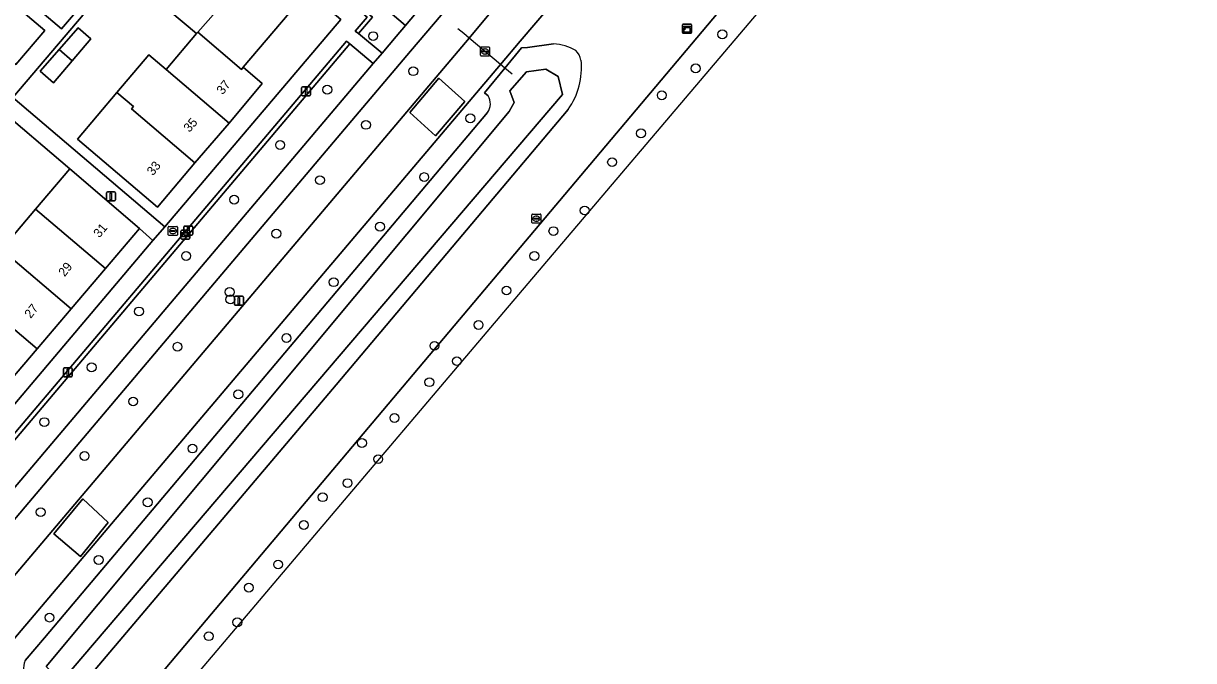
# Model space of a CAD drawing. Extents: x 156412 to 157779, y 382335 to 383768.
# Drawn here: x 156946.9 to 157076.2, y 382427.6 to 382498 of the extents above; entities that cross this region are included whole.
import ezdxf

# ---------------------------------------------------------------- set-up
doc = ezdxf.new("R2010")
doc.units = 0
for name, color, linetype in [('IMGEO_Berm_groen', 7, 'Continuous'), ('IMGEO_Boom', 7, 'Continuous'), ('IMGEO_Brandkraan', 7, 'Continuous'), ('IMGEO_Duiker', 7, 'Continuous'), ('IMGEO_Erf', 7, 'Continuous'), ('IMGEO_Groenvoorziening', 7, 'Continuous'), ('IMGEO_Haag', 7, 'Continuous'), ('IMGEO_Kast', 7, 'Continuous'), ('IMGEO_Lichtmast', 7, 'Continuous'), ('IMGEO_Oever', 7, 'Continuous'), ('IMGEO_Pand', 7, 'Continuous'), ('IMGEO_Pand_nummerreeks', 7, 'Continuous'), ('IMGEO_Parkeervlak_open', 7, 'Continuous'), ('IMGEO_Rijbaan_lokaal_open', 7, 'Continuous'), ('IMGEO_Rioolput', 7, 'Continuous'), ('IMGEO_Verklikker', 7, 'Continuous'), ('IMGEO_Voetpad_open', 7, 'Continuous'), ('IMGEO_Waterloop', 7, 'Continuous')]:
    doc.layers.add(name, color=color, linetype=linetype)

msp = doc.modelspace()

# ---------------------------------------------------------------- linework, layer by layer
at = {"layer": 'IMGEO_Berm_groen'}
for points in [[(156947.93, 382660.44), (156969.26, 382683.81), (156976.38, 382691.26), (156973.62, 382693.49), (156971.99, 382691.59), (156962.07, 382679.92), (156949.74, 382665.46), (156886.74, 382591.18), (156882.12, 382585.74), (156891.3, 382577.99), (156891.56, 382578.27), (156938.6, 382538.3), (156985.47, 382498.69), (156983.94, 382496.88), (156986.54, 382494.73), (156988.11, 382496.58), (156989.12, 382497.78), (156885.56, 382585.88), (156913.45, 382619.91)], [(156985.57, 382493.58), (156982.99, 382495.75), (156933.4, 382437.13), (156933, 382437.46), (156930.92, 382435.03), (156933.9, 382432.5)]]:
    msp.add_lwpolyline(points, close=True, dxfattribs=at)
for points in [[(157074.96, 382558.01), (157060.16, 382560.55), (157061.02, 382555.16), (157061.16, 382553.09), (157061.11, 382551.01), (157060.89, 382548.95), (157060.49, 382546.91), (157059.92, 382544.92), (157059.18, 382542.98), (157058.28, 382541.11), (157057.22, 382539.33), (157056.01, 382537.64), (156893.2, 382344.31), (156887.08, 382336.95), (156888.96, 382335.35)], [(156888.96, 382335.35), (156893.58, 382340.77), (156916.21, 382367.34), (156936.32, 382390.96), (156977.26, 382439.27), (157000, 382466.1), (157028.73, 382500), (157076.18, 382555.98)], [(156996.15, 382496.39), (156998.34, 382498.99), (157003.87, 382505.54)], [(156996.47, 382502.95), (156989.69, 382494.94), (156968.03, 382469.36), (156935.62, 382431.05), (156938.62, 382428.55)], [(156940, 382430.05), (156996.15, 382496.39)]]:
    msp.add_lwpolyline(points, dxfattribs=at)
at = {"layer": 'IMGEO_Boom'}
for centre in [(157024.13, 382496.8), (156985.56, 382496.61), (157021.18, 382493.04), (156989.99, 382492.73), (156980.49, 382490.69), (157017.44, 382490.07), (156984.76, 382486.8), (156996.29, 382487.52), (157015.14, 382485.86), (156975.28, 382484.58), (157011.95, 382482.68), (156979.68, 382480.69), (156991.2, 382481.03), (156970.21, 382478.54), (157008.92, 382477.34), (156974.87, 382474.78), (156986.32, 382475.55), (157005.47, 382475.06), (156964.9, 382472.31), (157003.37, 382472.31), (156969.71, 382468.33), (156981.2, 382469.41), (157000.29, 382468.5), (156969.79, 382467.51), (156959.69, 382466.18), (156997.2, 382464.69), (156975.98, 382463.24), (156963.94, 382462.28), (156992.33, 382462.38), (156994.8, 382460.69), (156954.46, 382460), (156991.77, 382458.36), (156970.66, 382457.02), (156959.05, 382456.23), (156987.91, 382454.41), (156949.24, 382453.95), (156984.32, 382451.64), (156953.68, 382450.21), (156965.6, 382451.03), (156986.12, 382449.86), (156982.73, 382447.21), (156960.66, 382445.09), (156979.98, 382445.65), (156948.83, 382444), (156977.9, 382442.58), (156955.24, 382438.72), (156975.06, 382438.22), (156971.83, 382435.66), (156949.81, 382432.35), (156970.56, 382431.83), (156967.4, 382430.29)]:
    msp.add_circle(centre, 0.489, dxfattribs=at)
at = {"layer": 'IMGEO_Brandkraan'}
for p, q in [((156962.93, 382474.65), (156962.93, 382475.5)), ((156963.01, 382475.58), (156963.86, 382475.58)), ((156963.42, 382475.36), (156963.45, 382475.36)), ((156963.94, 382475.5), (156963.94, 382474.65)), ((156963.86, 382474.58), (156963.01, 382474.58)), ((156963.19, 382475.07), (156963.19, 382475.08)), ((156963.63, 382475.03), (156963.23, 382475.03)), ((156963.24, 382475.12), (156963.63, 382475.12)), ((156963.44, 382474.8), (156963.42, 382474.8)), ((156963.68, 382475.08), (156963.68, 382475.07))]:
    msp.add_line(p, q, dxfattribs=at)
for points in [[(156962.93, 382474.65), (156962.93, 382475.5)], [(156963.01, 382475.58), (156963.86, 382475.58)], [(156963.94, 382475.5), (156963.94, 382474.65)], [(156963.86, 382474.58), (156963.01, 382474.58)]]:
    msp.add_lwpolyline(points, dxfattribs=at)
for centre, radius, start, end in [((156963.01, 382475.5), 0.0765, 91.552, 178.448), ((156963.01, 382475.5), 0.0765, 91.552, 178.448), ((156963.86, 382475.5), 0.0765, 1.552, 88.448), ((156963.86, 382475.5), 0.0765, 1.552, 88.448), ((156963.01, 382474.65), 0.0765, 181.552, 268.448), ((156963.01, 382474.65), 0.0765, 181.552, 268.448), ((156963.23, 382475.08), 0.0403, 85.8775, 175.7526), ((156963.23, 382475.07), 0.0366, 178.938, 274.7102), ((156963.64, 382475.08), 0.0386, 1.7309, 96.639), ((156963.63, 382475.08), 0.043, 264.8664, 352.4533), ((156963.86, 382474.65), 0.0765, 271.552, 358.448), ((156963.86, 382474.65), 0.0765, 271.552, 358.448)]:
    msp.add_arc(centre, radius, start, end, dxfattribs=at)
for centre, major_axis, ratio, start_param, end_param in [((156963.42, 382475.08), (-0.387, 0.002), 0.722429, 4.712389, 7.853982), ((156963.45, 382475.08), (-0.39, 0.002), 0.717154, 1.570796, 4.712389)]:
    msp.add_ellipse(centre, major_axis=major_axis, ratio=ratio, start_param=start_param, end_param=end_param, dxfattribs=at)
at = {"layer": 'IMGEO_Duiker'}
msp.add_lwpolyline([(157000.92, 382492.4), (157000.11, 382493.08), (156999.61, 382493.49), (156996.15, 382496.39), (156995.56, 382496.88), (156994.92, 382497.41)], dxfattribs=at)
at = {"layer": 'IMGEO_Erf'}
for points in [[(156924.55, 382519.91), (156951.15, 382497.41), (156953.76, 382500.47), (156954.38, 382499.94), (156945.77, 382489.82), (156962.55, 382475.54), (156981.99, 382498.44), (156938.05, 382535.67)], [(156976.29, 382499.15), (156971.21, 382493.16), (156973.29, 382491.37), (156969.67, 382486.99), (156965.86, 382482.61), (156961.72, 382477.72), (156952.89, 382485.22), (156957.25, 382490.36), (156960.78, 382494.53), (156962.69, 382492.92), (156966.04, 382496.88), (156961.51, 382500.74)]]:
    msp.add_lwpolyline(points, dxfattribs=at)
for points in [[(156952.31, 382493.88), (156950.24, 382491.46), (156948.79, 382492.73), (156950.88, 382495.12), (156952.98, 382497.52), (156954.39, 382496.32)], [(156936.96, 382464.13), (156940.74, 382468.58), (156944.5, 382473.02), (156948.28, 382477.47), (156952.07, 382481.93), (156943.81, 382488.95), (156942.93, 382489.71), (156914.93, 382456.62), (156933.33, 382441.02), (156961.22, 382474.01), (156959.75, 382475.33), (156956, 382470.92), (156952.21, 382466.47), (156948.44, 382462.04), (156944.64, 382457.59)]]:
    msp.add_lwpolyline(points, close=True, dxfattribs=at)
at = {"layer": 'IMGEO_Groenvoorziening'}
for points in [[(156891.56, 382578.27), (156891.3, 382577.99), (156891.57, 382577.76), (156984.88, 382498.7), (156983.58, 382497.17), (156983.94, 382496.88), (156985.47, 382498.69), (156938.6, 382538.3)], [(156982.99, 382495.75), (156982.63, 382496.05), (156934.89, 382439.69), (156933, 382437.46), (156933.4, 382437.13)]]:
    msp.add_lwpolyline(points, close=True, dxfattribs=at)
for points in [[(157007.2, 382502.44), (157001.79, 382496.06), (156999.61, 382493.49), (156945.46, 382429.48), (156942.05, 382425.46), (156946.92, 382421.55), (156922.24, 382392.25), (156899.8, 382365.79), (156900.61, 382364.99), (156880.62, 382342.43), (156887.08, 382336.95), (156893.2, 382344.31), (157056.01, 382537.64)], [(156998.26, 382490.01), (156997.85, 382490.35), (157000.11, 382493.08), (157001.94, 382495.3), (157002.61, 382495.36), (157005.48, 382495.76)], [(156947.13, 382427.6), (156949.27, 382430.13), (156998.2, 382488.16)], [(157007.09, 382488.5), (156981.46, 382458.08), (156954.43, 382426.12), (156952.3, 382423.61)]]:
    msp.add_lwpolyline(points, dxfattribs=at)
for centre, radius, start, end in [((157004.97, 382489.57), 6.21, 61.3051, 85.2581), ((157006.56, 382493.58), 1.99, 11.1256, 46.0724), ((157000.69, 382493.09), 7.88, 324.3474, 6.4049), ((156996.87, 382489.13), 1.64, 323.7691, 32.2682), ((156949.2, 382426.67), 2.27, 155.9087, 214.3113)]:
    msp.add_arc(centre, radius, start, end, dxfattribs=at)
at = {"layer": 'IMGEO_Haag'}
for points in [[(156891.56, 382578.27), (156891.3, 382577.99), (156891.57, 382577.76), (156984.88, 382498.7), (156983.58, 382497.17), (156983.94, 382496.88), (156985.47, 382498.69), (156938.6, 382538.3)], [(156982.99, 382495.75), (156982.63, 382496.05), (156934.89, 382439.69), (156933, 382437.46), (156933.4, 382437.13)]]:
    msp.add_lwpolyline(points, close=True, dxfattribs=at)
at = {"layer": 'IMGEO_Kast'}
for p, q in [((157019.73, 382497), (157019.73, 382497.85)), ((157019.73, 382497.85), (157019.73, 382497)), ((157019.8, 382497.93), (157020.64, 382497.93)), ((157020.64, 382497.93), (157019.8, 382497.93)), ((157020.73, 382497.86), (157020.73, 382497.01)), ((157020.73, 382497.01), (157020.73, 382497.86)), ((157020.65, 382496.93), (157019.81, 382496.93)), ((157019.81, 382496.93), (157020.65, 382496.93))]:
    msp.add_line(p, q, dxfattribs=at)
for points in [[(157019.92, 382497.72), (157020.52, 382497.72), (157020.52, 382497.63), (157019.92, 382497.63), (157019.92, 382497.72)], [(157019.92, 382497.55), (157020.52, 382497.55), (157020.52, 382497.06), (157019.92, 382497.06), (157019.92, 382497.55)]]:
    msp.add_lwpolyline(points, dxfattribs=at)
msp.add_circle((157020.01, 382497.39), 0.0377, dxfattribs=at)
for centre, start, end in [((157019.81, 382497.85), 92.4484, 184.2845), ((157019.81, 382497.85), 92.4484, 184.2845), ((157020.65, 382497.85), 2.4484, 94.2845), ((157020.65, 382497.85), 2.4484, 94.2845), ((157019.81, 382497.01), 182.4484, 274.2845), ((157019.81, 382497.01), 182.4484, 274.2845), ((157020.65, 382497.01), 272.4484, 4.2845), ((157020.65, 382497.01), 272.4484, 4.2845)]:
    msp.add_arc(centre, 0.0779, start, end, dxfattribs=at)
at = {"layer": 'IMGEO_Lichtmast'}
for p, q in [((156977.65, 382490.11), (156977.65, 382490.91)), ((156977.65, 382490.91), (156977.65, 382490.11)), ((156977.75, 382491.01), (156978.54, 382491.01)), ((156978.54, 382491.01), (156977.75, 382491.01)), ((156978.64, 382490.91), (156978.64, 382490.11)), ((156978.64, 382490.11), (156978.64, 382490.91)), ((156978.54, 382490.01), (156977.75, 382490.01)), ((156977.75, 382490.01), (156978.54, 382490.01)), ((156956.1, 382478.5), (156956.1, 382479.3)), ((156956.1, 382479.3), (156956.1, 382478.5)), ((156956.2, 382479.4), (156956.99, 382479.4)), ((156956.99, 382479.4), (156956.2, 382479.4)), ((156957.09, 382479.3), (156957.09, 382478.5)), ((156957.09, 382478.5), (156957.09, 382479.3)), ((156956.99, 382478.4), (156956.2, 382478.4)), ((156956.2, 382478.4), (156956.99, 382478.4)), ((156964.65, 382474.72), (156964.65, 382475.52)), ((156964.65, 382475.52), (156964.65, 382474.72)), ((156964.75, 382475.62), (156965.54, 382475.62)), ((156965.54, 382475.62), (156964.75, 382475.62)), ((156965.64, 382475.52), (156965.64, 382474.72)), ((156965.64, 382474.72), (156965.64, 382475.52)), ((156965.54, 382474.62), (156964.75, 382474.62)), ((156964.75, 382474.62), (156965.54, 382474.62)), ((156970.24, 382466.96), (156970.24, 382467.76)), ((156970.24, 382467.76), (156970.24, 382466.96)), ((156970.34, 382467.86), (156971.13, 382467.86)), ((156971.13, 382467.86), (156970.34, 382467.86)), ((156971.23, 382467.76), (156971.23, 382466.96)), ((156971.23, 382466.96), (156971.23, 382467.76)), ((156971.13, 382466.86), (156970.34, 382466.86)), ((156970.34, 382466.86), (156971.13, 382466.86)), ((156951.34, 382459.05), (156951.34, 382459.85)), ((156951.34, 382459.85), (156951.34, 382459.05)), ((156951.44, 382459.95), (156952.23, 382459.95)), ((156952.23, 382459.95), (156951.44, 382459.95)), ((156952.33, 382459.85), (156952.33, 382459.05)), ((156952.33, 382459.05), (156952.33, 382459.85)), ((156952.23, 382458.95), (156951.44, 382458.95)), ((156951.44, 382458.95), (156952.23, 382458.95))]:
    msp.add_line(p, q, dxfattribs=at)
for points in [[(156978.07, 382490.88), (156978.22, 382490.88), (156978.22, 382490.13), (156978.07, 382490.13), (156978.07, 382490.88)], [(156956.52, 382479.27), (156956.67, 382479.27), (156956.67, 382478.52), (156956.52, 382478.52), (156956.52, 382479.27)], [(156965.07, 382475.49), (156965.22, 382475.49), (156965.22, 382474.74), (156965.07, 382474.74), (156965.07, 382475.49)], [(156970.66, 382467.73), (156970.81, 382467.73), (156970.81, 382466.98), (156970.66, 382466.98), (156970.66, 382467.73)], [(156951.76, 382459.82), (156951.91, 382459.82), (156951.91, 382459.07), (156951.76, 382459.07), (156951.76, 382459.82)]]:
    msp.add_lwpolyline(points, dxfattribs=at)
for centre, start, end in [((156977.75, 382490.91), 90, 180), ((156977.75, 382490.91), 90, 180), ((156978.54, 382490.91), 0, 90), ((156978.54, 382490.91), 360, 90), ((156977.75, 382490.11), 180, 270), ((156977.75, 382490.11), 180, 270), ((156978.54, 382490.11), 270, 0), ((156978.54, 382490.11), 270, 0), ((156956.2, 382479.3), 90, 180), ((156956.2, 382479.3), 90, 180), ((156956.99, 382479.3), 0, 90), ((156956.99, 382479.3), 360, 90), ((156956.2, 382478.5), 180, 270), ((156956.2, 382478.5), 180, 270), ((156956.99, 382478.5), 270, 0), ((156956.99, 382478.5), 270, 0), ((156964.75, 382475.52), 90, 180), ((156964.75, 382475.52), 90, 180), ((156965.54, 382475.52), 0, 90), ((156965.54, 382475.52), 360, 90), ((156964.75, 382474.72), 180, 270), ((156964.75, 382474.72), 180, 270), ((156965.54, 382474.72), 270, 0), ((156965.54, 382474.72), 270, 0), ((156970.34, 382467.76), 90, 180), ((156970.34, 382467.76), 90, 180), ((156971.13, 382467.76), 0, 90), ((156971.13, 382467.76), 360, 90), ((156970.34, 382466.96), 180, 270), ((156970.34, 382466.96), 180, 270), ((156971.13, 382466.96), 270, 0), ((156971.13, 382466.96), 270, 0), ((156951.44, 382459.85), 90, 180), ((156951.44, 382459.85), 90, 180), ((156952.23, 382459.85), 0, 90), ((156952.23, 382459.85), 360, 90), ((156951.44, 382459.05), 180, 270), ((156951.44, 382459.05), 180, 270), ((156952.23, 382459.05), 270, 0), ((156952.23, 382459.05), 270, 0)]:
    msp.add_arc(centre, 0.1, start, end, dxfattribs=at)
at = {"layer": 'IMGEO_Oever'}
for points in [[(156936.44, 382551.22), (156894.28, 382586.82), (156930.59, 382629.5), (156951.72, 382654.16), (156972.98, 382679.89), (156980.16, 382688.03), (156976.38, 382691.26), (156969.26, 382683.81), (156947.93, 382660.44), (156913.45, 382619.91), (156885.56, 382585.88), (156989.12, 382497.78), (156991.29, 382500.35), (156993.57, 382503.04), (156990.89, 382505.31), (156974.72, 382519.11)], [(156949.45, 382426.95), (157000.6, 382488.29), (157001.15, 382489.26), (157000.64, 382490.58), (157002.51, 382492.66), (157004.63, 382492.96), (157005.99, 382492.15), (157006.46, 382490.16), (156951.13, 382425.29)]]:
    msp.add_lwpolyline(points, close=True, dxfattribs=at)
for points in [[(157005.48, 382495.76), (157002.61, 382495.36), (157001.94, 382495.3), (157000.11, 382493.08), (156997.85, 382490.35), (156998.26, 382490.01)], [(156998.2, 382488.16), (156949.27, 382430.13), (156947.13, 382427.6)], [(156981.46, 382458.08), (157007.09, 382488.5)], [(156952.3, 382423.61), (156954.43, 382426.12), (156981.46, 382458.08)]]:
    msp.add_lwpolyline(points, dxfattribs=at)
for centre, radius, start, end in [((157004.97, 382489.57), 6.21, 61.3051, 85.2581), ((157006.56, 382493.58), 1.99, 11.1256, 46.0724), ((157000.69, 382493.09), 7.88, 324.3474, 6.4049), ((156996.87, 382489.13), 1.64, 323.7691, 32.2682), ((156949.2, 382426.67), 2.27, 155.9087, 214.3113)]:
    msp.add_arc(centre, radius, start, end, dxfattribs=at)
at = {"layer": 'IMGEO_Pand'}
for points in [[(156967.03, 382507), (156961.51, 382500.74), (156966.04, 382496.88), (156966.18, 382497.03), (156971.57, 382503.15)], [(156971.21, 382493.16), (156976.29, 382499.15), (156971.57, 382503.15), (156966.18, 382497.03), (156971.01, 382492.93)], [(156952.31, 382493.88), (156954.39, 382496.32), (156952.98, 382497.52), (156950.88, 382495.12)], [(156971.21, 382493.16), (156971.01, 382492.93), (156966.18, 382497.03), (156966.04, 382496.88), (156962.69, 382492.92), (156969.67, 382486.99), (156973.29, 382491.37)], [(156952.31, 382493.88), (156950.88, 382495.12), (156948.79, 382492.73), (156950.24, 382491.46)], [(156962.69, 382492.92), (156960.78, 382494.53), (156957.25, 382490.36), (156959.08, 382488.83), (156958.85, 382488.57), (156965.86, 382482.61), (156969.67, 382486.99)], [(156965.86, 382482.61), (156958.85, 382488.57), (156959.08, 382488.83), (156957.25, 382490.36), (156952.89, 382485.22), (156961.72, 382477.72)], [(156956, 382470.92), (156959.75, 382475.33), (156952.07, 382481.93), (156948.28, 382477.47)], [(156956, 382470.92), (156948.28, 382477.47), (156944.5, 382473.02), (156952.21, 382466.47)], [(156940.74, 382468.58), (156948.44, 382462.04), (156952.21, 382466.47), (156944.5, 382473.02)], [(156940.74, 382468.58), (156936.96, 382464.13), (156944.64, 382457.59), (156948.44, 382462.04)]]:
    msp.add_lwpolyline(points, close=True, dxfattribs=at)
at = {"layer": 'IMGEO_Parkeervlak_open'}
msp.add_lwpolyline([(156941.55, 382503.79), (156938.34, 382500.02), (156946.08, 382493.46), (156949.3, 382497.23)], close=True, dxfattribs=at)
at = {"layer": 'IMGEO_Rijbaan_lokaal_open'}
for points in [[(156826, 382508.84), (156830.61, 382504.95), (156831.53, 382504.17), (156832.15, 382503.64), (156844.11, 382493.47), (156884.65, 382459.1), (156886.18, 382457.81), (156926.24, 382423.85), (156926.32, 382423.8), (156934.96, 382417.1), (156941, 382424.23), (156942.05, 382425.46), (156945.46, 382429.48), (156999.61, 382493.49), (157001.79, 382496.06), (157007.2, 382502.44)], [(157003.87, 382505.54), (156998.34, 382498.99), (156996.15, 382496.39), (156940, 382430.05)]]:
    msp.add_lwpolyline(points, dxfattribs=at)
for points in [[(156992.46, 382485.6), (156995.69, 382489.38), (156992.83, 382491.95), (156989.6, 382488.15)], [(156995.69, 382489.38), (156992.46, 382485.6), (156989.6, 382488.15), (156992.83, 382491.95)], [(156953.23, 382439.1), (156956.3, 382442.84), (156953.48, 382445.46), (156950.27, 382441.6)], [(156956.3, 382442.84), (156953.23, 382439.1), (156950.27, 382441.6), (156953.48, 382445.46)]]:
    msp.add_lwpolyline(points, close=True, dxfattribs=at)
at = {"layer": 'IMGEO_Rioolput'}
for p, q in [((156997.41, 382494.49), (156997.41, 382495.34)), ((156997.48, 382495.41), (156998.34, 382495.41)), ((156997.67, 382494.91), (156997.67, 382494.92)), ((156997.71, 382494.96), (156998.11, 382494.96)), ((156998.11, 382494.87), (156997.71, 382494.87)), ((156997.9, 382495.19), (156997.92, 382495.19)), ((156997.92, 382494.63), (156997.9, 382494.63)), ((156998.15, 382494.92), (156998.15, 382494.91)), ((156998.41, 382495.34), (156998.41, 382494.49)), ((156998.34, 382494.41), (156997.48, 382494.41)), ((157003.09, 382476.01), (157003.09, 382476.86)), ((157003.17, 382476.93), (157004.02, 382476.93)), ((157003.58, 382476.71), (157003.6, 382476.71)), ((157004.09, 382476.86), (157004.09, 382476.01)), ((157004.02, 382475.93), (157003.17, 382475.93)), ((157003.35, 382476.43), (157003.35, 382476.44)), ((157003.39, 382476.48), (157003.79, 382476.48)), ((157003.79, 382476.39), (157003.39, 382476.39)), ((157003.6, 382476.15), (157003.58, 382476.15)), ((157003.83, 382476.44), (157003.83, 382476.43))]:
    msp.add_line(p, q, dxfattribs=at)
for points in [[(156997.41, 382494.49), (156997.41, 382495.34)], [(156997.48, 382495.41), (156998.34, 382495.41)], [(156998.41, 382495.34), (156998.41, 382494.49)], [(156998.34, 382494.41), (156997.48, 382494.41)], [(157003.09, 382476.01), (157003.09, 382476.86)], [(157003.17, 382476.93), (157004.02, 382476.93)], [(157004.09, 382476.86), (157004.09, 382476.01)], [(157004.02, 382475.93), (157003.17, 382475.93)]]:
    msp.add_lwpolyline(points, dxfattribs=at)
for centre, radius, start, end in [((156997.49, 382495.34), 0.0765, 91.552, 178.448), ((156997.49, 382495.34), 0.0765, 91.552, 178.448), ((156997.71, 382494.92), 0.0403, 85.8775, 175.7526), ((156997.71, 382494.91), 0.0366, 178.938, 274.7102), ((156998.11, 382494.92), 0.0386, 1.7309, 96.639), ((156998.11, 382494.91), 0.043, 264.8664, 352.4533), ((156998.33, 382495.34), 0.0765, 1.552, 88.448), ((156998.33, 382495.34), 0.0765, 1.552, 88.448), ((156997.49, 382494.49), 0.0765, 181.552, 268.448), ((156997.49, 382494.49), 0.0765, 181.552, 268.448), ((156998.33, 382494.49), 0.0765, 271.552, 358.448), ((156998.33, 382494.49), 0.0765, 271.552, 358.448), ((157003.17, 382476.86), 0.0765, 91.552, 178.448), ((157003.17, 382476.86), 0.0765, 91.552, 178.448), ((157004.02, 382476.86), 0.0765, 1.552, 88.448), ((157004.02, 382476.86), 0.0765, 1.552, 88.448), ((157003.17, 382476.01), 0.0765, 181.552, 268.448), ((157003.17, 382476.01), 0.0765, 181.552, 268.448), ((157003.39, 382476.44), 0.0403, 85.8775, 175.7526), ((157003.39, 382476.43), 0.0366, 178.938, 274.7102), ((157003.8, 382476.44), 0.0386, 1.7309, 96.639), ((157003.79, 382476.43), 0.043, 264.8664, 352.4533), ((157004.02, 382476.01), 0.0765, 271.552, 358.448), ((157004.02, 382476.01), 0.0765, 271.552, 358.448)]:
    msp.add_arc(centre, radius, start, end, dxfattribs=at)
for centre, major_axis, ratio, start_param, end_param in [((156997.9, 382494.91), (-0.387, 0.002), 0.722429, 4.712389, 7.853982), ((156997.92, 382494.91), (-0.39, 0.002), 0.717154, 1.570796, 4.712389), ((157003.58, 382476.43), (-0.387, 0.002), 0.722429, 4.712389, 7.853982), ((157003.6, 382476.43), (-0.39, 0.002), 0.717154, 1.570796, 4.712389)]:
    msp.add_ellipse(centre, major_axis=major_axis, ratio=ratio, start_param=start_param, end_param=end_param, dxfattribs=at)
at = {"layer": 'IMGEO_Verklikker'}
for p, q in [((156964.31, 382474.27), (156964.31, 382475.07)), ((156964.31, 382475.07), (156964.31, 382474.27)), ((156964.41, 382475.17), (156965.2, 382475.17)), ((156965.2, 382475.17), (156964.41, 382475.17)), ((156965.2, 382474.17), (156964.41, 382474.17)), ((156964.41, 382474.17), (156965.2, 382474.17)), ((156965.3, 382475.07), (156965.3, 382474.27)), ((156965.3, 382474.27), (156965.3, 382475.07))]:
    msp.add_line(p, q, dxfattribs=at)
for points in [[(156964.41, 382474.9), (156965.2, 382474.9), (156965.2, 382474.43), (156964.41, 382474.43), (156964.41, 382474.9)], [(156964.48, 382474.83), (156964.48, 382474.5), (156965.13, 382474.5), (156965.13, 382474.83), (156964.48, 382474.83)]]:
    msp.add_lwpolyline(points, dxfattribs=at)
for centre, start, end in [((156964.41, 382475.07), 90, 180), ((156964.41, 382475.07), 90, 180), ((156964.41, 382474.27), 180, 270), ((156964.41, 382474.27), 180, 270), ((156965.2, 382475.07), 0, 90), ((156965.2, 382475.07), 360, 90), ((156965.2, 382474.27), 270, 0), ((156965.2, 382474.27), 270, 0)]:
    msp.add_arc(centre, 0.1, start, end, dxfattribs=at)
at = {"layer": 'IMGEO_Voetpad_open'}
for points in [[(156934.89, 382439.69), (156982.63, 382496.05), (156982.99, 382495.75), (156985.57, 382493.58), (156986.54, 382494.73), (156983.94, 382496.88), (156983.58, 382497.17), (156984.88, 382498.7), (156891.57, 382577.76)], [(156938.05, 382535.67), (156981.99, 382498.44), (156962.55, 382475.54), (156961.22, 382474.01), (156933.33, 382441.02)], [(156943.81, 382488.95), (156952.07, 382481.93), (156959.75, 382475.33), (156961.22, 382474.01), (156962.55, 382475.54), (156945.77, 382489.82), (156954.38, 382499.94), (156953.76, 382500.47), (156951.15, 382497.41), (156924.55, 382519.91)], [(156998.5, 382508.85), (156996.32, 382506.28), (156993.57, 382503.04), (156991.29, 382500.35), (156989.12, 382497.78), (156988.11, 382496.58), (156986.54, 382494.73), (156985.57, 382493.58), (156933.9, 382432.5), (156935.62, 382431.05), (156968.03, 382469.36), (156989.69, 382494.94)], [(156989.69, 382494.94), (156996.47, 382502.95)]]:
    msp.add_lwpolyline(points, dxfattribs=at)
msp.add_lwpolyline([(156929.42, 382507.58), (156928.21, 382508.6), (156920.51, 382515.14), (156923.71, 382518.89), (156931.41, 382512.37), (156932.61, 382511.35), (156940.32, 382504.84), (156941.55, 382503.79), (156949.3, 382497.23), (156946.08, 382493.46), (156938.34, 382500.02), (156937.11, 382501.06)], close=True, dxfattribs=at)
at = {"layer": 'IMGEO_Waterloop'}
msp.add_lwpolyline([(156949.45, 382426.95), (156951.13, 382425.29), (157006.46, 382490.16), (157005.99, 382492.15), (157004.63, 382492.96), (157002.51, 382492.66), (157000.64, 382490.58), (157001.15, 382489.26), (157000.6, 382488.29)], close=True, dxfattribs=at)

# ---------------------------------------------------------------- texts
at = {"layer": 'IMGEO_Pand_nummerreeks'}
for s, rotation, p in [('37', 51.1792, (156968.94, 382490.07)), ('35', 48.7731, (156965.26, 382485.91)), ('33', 51.3492, (156961.24, 382481.12)), ('31', 49.9483, (156955.32, 382474.26)), ('29', 51.9619, (156951.48, 382469.95)), ('27', 51.6415, (156947.73, 382465.34))]:
    msp.add_text(s, height=1, rotation=rotation, dxfattribs=at).set_placement(p)

doc.saveas('drawing.dxf')
